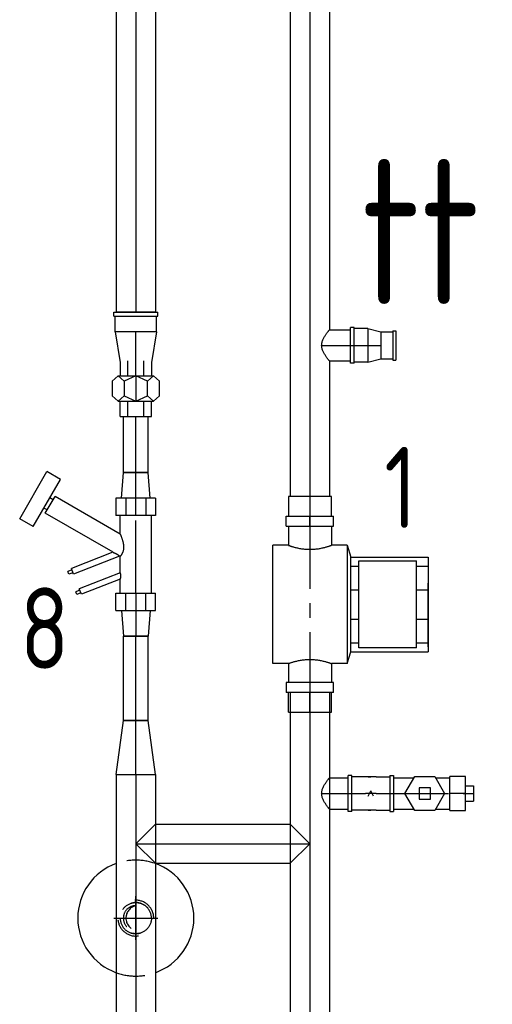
# Model space of a CAD drawing. Extents: x -156717 to 425753, y -51191 to 363295.
# Tile 438 of 502: x 215609 to 216016, y 169838 to 170688. Entities that reach past the tile are written whole.
import ezdxf
from ezdxf.enums import TextEntityAlignment as Align
from ezdxf.lldxf.tags import DXFTag

# ---------------------------------------------------------------- set-up
doc = ezdxf.new("R2010")
doc.units = 0
doc.header["$LTSCALE"] = 50
doc.linetypes.add('CENTER', pattern=[2, 1.25, -0.25, 0.25, -0.25])
doc.linetypes.add('STREEPJES', pattern=[0.1, 0.05, -0.05])
doc.layers.get('0').update_dxf_attribs({"linetype": 'CONTINUOUS'})
for name, color, linetype in [('57LB', 4, 'CONTINUOUS'), ('WL561---_AANVOER_D', 20, 'CONTINUOUS'), ('WL561---_AANVOER_HARTLIJ', 8, 'CONTINUOUS'), ('WL561---_RETOUR_D', 21, 'CONTINUOUS'), ('WL561---_RETOUR_HARTLIJN', 8, 'CONTINUOUS')]:
    doc.layers.add(name, color=color, linetype=linetype)
doc.styles.add('BURO-025', font='ARIAL.TTF', dxfattribs={"height": 125})
doc.styles.add('ISO25', font='ISO', dxfattribs={"width": 0.9})
tags = doc.linetypes.add('CENTER2', pattern=[28.575, 19.05, -3.175, 3.175, -3.175]).pattern_tags.tags
tags[10:11] = [DXFTag(74, 4), DXFTag(75, 0), DXFTag(340, '0'), DXFTag(46, 1.0), DXFTag(50, 0.0), DXFTag(44, 0.0), DXFTag(45, 0.0)]
tags[8:9] = [DXFTag(74, 4), DXFTag(75, 0), DXFTag(340, '0'), DXFTag(46, 1.0), DXFTag(50, 0.0), DXFTag(44, 0.0), DXFTag(45, 0.0)]
tags[6:7] = [DXFTag(74, 4), DXFTag(75, 0), DXFTag(340, '0'), DXFTag(46, 1.0), DXFTag(50, 0.0), DXFTag(44, 0.0), DXFTag(45, 0.0)]
tags[4:5] = [DXFTag(74, 4), DXFTag(75, 0), DXFTag(340, '0'), DXFTag(46, 1.0), DXFTag(50, 0.0), DXFTag(44, 0.0), DXFTag(45, 0.0)]

# ---------------------------------------------------------------- blocks, each defined once
blk = doc.blocks.new('*U781')
at = {"color": 0, "ltscale": 10}
for p, q in [((16.85, 16.85, -3400), (0, 0, -3400)), ((16.85, 16.85, -3400), (133.07, 16.85, -3400)), ((149.92, 0, -3400), (133.07, 16.85, -3400)), ((16.85, -16.85, -3400), (0, 0, -3400)), ((149.92, 0, -3400), (133.07, -16.85, -3400)), ((16.85, -16.85, -3400), (133.07, -16.85, -3400))]:
    blk.add_line(p, q, dxfattribs=at)
at = {"layer": 'WL561---_AANVOER_HARTLIJ', "linetype": 'CENTER2'}
blk.add_line((0, 0, -3400), (149.92, 0, -3400), dxfattribs=at)
at = {"layer": 'WL561---_AANVOER_D', "color": 2, "style": 'BURO-025'}
blk.add_attdef('POSNR', text='', height=125, dxfattribs=at).set_placement((0, 0), align=Align.MIDDLE)
blk = doc.blocks.new('*U932')
at = {"color": 8, "linetype": 'STREEPJES', "ltscale": 10}
blk.add_circle((0, 0, -3389.85), 13.45, dxfattribs=at)
blk.add_circle((0, 0, -3389.85), 13.45, dxfattribs=at)
for centre, radius, start, end in [((0, 0, -3389.85), 13.45, 0, 180), ((0, 0, -3389.85), 10.76, 270, 90), ((-2.55, 0, -3389.85), 11.06, 283.35118, 76.64882), ((0, 0, -3389.85), 13.45, 180, 0)]:
    blk.add_arc(centre, radius, start, end, dxfattribs=at)
at = {"layer": 'WL561---_AANVOER_HARTLIJ', "linetype": 'CENTER2'}
for p, q in [((0, 18.83, -3389.85), (0, -18.83, -3389.85)), ((18.83, 0, -3389.85), (-18.83, 0, -3389.85))]:
    blk.add_line(p, q, dxfattribs=at)
blk.add_circle((0, 0, -3389.85), 0.075, dxfattribs=at)
at = {"layer": 'WL561---_AANVOER_D', "color": 2, "style": 'BURO-025'}
blk.add_attdef('POSNR', text='', height=125, dxfattribs=at).set_placement((0, 0), align=Align.MIDDLE)
blk = doc.blocks.new('*U933')
at = {"color": 2, "ltscale": 10}
for start, end in [(19.6942, 160.3058), (199.6942, 340.3058)]:
    blk.add_arc((0, 0, -3337.07), 50, start, end, dxfattribs=at)
at = {"color": 8, "linetype": 'STREEPJES', "ltscale": 10}
for start, end in [(160.3058, 199.6942), (340.3058, 19.6942)]:
    blk.add_arc((0, 0, -3337.07), 50, start, end, dxfattribs=at)
at = {"layer": 'WL561---_AANVOER_HARTLIJ', "linetype": 'CENTER2'}
for p, q in [((0, 14.91, -3337.07), (0, -14.91, -3337.07)), ((-14.91, 0, -3337.07), (14.91, 0, -3337.07))]:
    blk.add_line(p, q, dxfattribs=at)
at = {"layer": 'WL561---_AANVOER_D', "color": 2, "style": 'BURO-025', "flags": 1}
for tag in ['TYPE', 'FABR']:
    blk.add_attdef(tag, text='', height=125, dxfattribs=at).set_placement((0, 0), align=Align.MIDDLE)
blk = doc.blocks.new('*U934')
at = {"color": 8, "linetype": 'STREEPJES', "ltscale": 10}
for end in [180, 359.82]:
    blk.add_arc((0, 0, -3348.07), 15.45, 0, end, dxfattribs=at)
at = {"layer": 'WL561---_AANVOER_HARTLIJ', "linetype": 'CENTER2'}
blk.add_circle((0, 0, -3348.07), 0.075, dxfattribs=at)
at = {"layer": 'WL561---_AANVOER_D', "color": 2, "style": 'BURO-025'}
blk.add_attdef('POSNR', text='', height=125, dxfattribs=at).set_placement((0, 0), align=Align.MIDDLE)
blk = doc.blocks.new('*U1557')
at = {"color": 0, "ltscale": 10}
for p, q in [((0, 16.85, -3400), (298.11, 16.85, -3400)), ((298.11, 16.85, -3400), (298.11, -16.85, -3400)), ((0, -16.85, -3400), (298.11, -16.85, -3400))]:
    blk.add_line(p, q, dxfattribs=at)
at = {"layer": 'WL561---_RETOUR_HARTLIJN', "linetype": 'CENTER2'}
blk.add_line((0, 0, -3400), (298.11, 0, -3400), dxfattribs=at)
at = {"layer": 'WL561---_RETOUR_D', "color": 2, "style": 'BURO-025'}
blk.add_attdef('POSNR', text='', height=125, dxfattribs=at).set_placement((0, 0), align=Align.MIDDLE)
blk = doc.blocks.new('*U1558')
at = {"color": 2, "ltscale": 10}
for p, q in [((15, 13.45, -3400), (32.68, 13.45, -3400)), ((24.92, 0, -3400), (33.46, 14.79, -3400)), ((33.46, 14.79, -3400), (50.54, 14.79, -3400)), ((50.54, 14.79, -3400), (59.08, 0, -3400)), ((51.32, 13.45, -3400), (63.52, 13.45, -3400)), ((76.97, 14.79, -3400), (63.52, 14.79, -3400)), ((63.52, 0, -3400), (63.52, 14.79, -3400)), ((76.97, 0, -3400), (76.97, 14.79, -3400)), ((33.46, -14.79, -3400), (24.92, 0, -3400)), ((37.24, 4.76, -3400), (37.24, -4.76, -3400)), ((46.76, 4.76, -3400), (37.24, 4.76, -3400)), ((46.76, -4.76, -3400), (46.76, 4.76, -3400)), ((59.08, 0, -3400), (50.54, -14.79, -3400)), ((76.97, 0, -3400), (63.52, 0, -3400)), ((63.52, -14.79, -3400), (63.52, 0, -3400)), ((76.97, 6.73, -3400), (84, 6.73, -3400)), ((76.97, -14.79, -3400), (76.97, 0, -3400)), ((84, 6.73, -3400), (84, -6.73, -3400)), ((37.24, -4.76, -3400), (46.76, -4.76, -3400)), ((76.97, -6.73, -3400), (84, -6.73, -3400)), ((15, -13.45, -3400), (32.68, -13.45, -3400)), ((50.54, -14.79, -3400), (33.46, -14.79, -3400)), ((51.32, -13.45, -3400), (63.52, -13.45, -3400)), ((63.52, -14.79, -3400), (76.97, -14.79, -3400))]:
    blk.add_line(p, q, dxfattribs=at)
at = {"layer": 'WL561---_RETOUR_HARTLIJN', "linetype": 'CENTER'}
blk.add_line((0, 0, -3400), (84, 0, -3400), dxfattribs=at)
blk.add_circle((42, 0, -3400), 0.075, dxfattribs=at)
at = {"layer": 'WL561---_RETOUR_D', "color": 2, "style": 'BURO-025'}
blk.add_attdef('POSNR', text='', height=125, dxfattribs=at).set_placement((0, 0), align=Align.MIDDLE)
at = {"layer": 'WL561---_RETOUR_D', "color": 2, "style": 'BURO-025', "flags": 1}
for tag in ['TYPE', 'FABR']:
    blk.add_attdef(tag, text='', height=125, dxfattribs=at).set_placement((0, 0), align=Align.MIDDLE)
blk = doc.blocks.new('*U1559')
at = {"color": 2, "ltscale": 10}
for p, q in [((-12, 15.45, -3400), (-15, 15.45, -3400)), ((-15, -15.45, -3400), (-15, 15.45, -3400)), ((-12, -15.45, -3400), (-12, 15.45, -3400)), ((0, 14.45, -3400), (-12, 14.45, -3400)), ((0, 14.45, -3400), (9, 14.45, -3400)), ((2.25, 14.45, -3400), (4.5, 14.45, -3400)), ((6.75, 14.45, -3400), (4.5, 14.45, -3400)), ((9, 14.45, -3400), (21, 14.45, -3400)), ((21, 15.45, -3400), (24, 15.45, -3400)), ((21, 15.45, -3400), (21, -15.45, -3400)), ((24, 15.45, -3400), (24, -15.45, -3400)), ((2.25, 2.25, -3400), (4.5, -2.25, -3400)), ((6.75, 2.25, -3400), (4.5, -2.25, -3400)), ((-12, -15.45, -3400), (-15, -15.45, -3400)), ((0, -14.45, -3400), (-12, -14.45, -3400)), ((0, -14.45, -3400), (9, -14.45, -3400)), ((2.25, -14.45, -3400), (4.5, -14.45, -3400)), ((6.75, -14.45, -3400), (4.5, -14.45, -3400)), ((9, -14.45, -3400), (21, -14.45, -3400)), ((21, -15.45, -3400), (24, -15.45, -3400))]:
    blk.add_line(p, q, dxfattribs=at)
at = {"layer": 'WL561---_RETOUR_HARTLIJN', "linetype": 'CENTER'}
blk.add_line((0, 0, -3400), (9, 0, -3400), dxfattribs=at)
at = {"layer": 'WL561---_RETOUR_D', "color": 2, "style": 'BURO-025'}
blk.add_attdef('POSNR', text='', height=125, dxfattribs=at).set_placement((0, 0), align=Align.MIDDLE)
at = {"layer": 'WL561---_RETOUR_D', "color": 2, "style": 'BURO-025', "flags": 1}
blk.add_attdef('FABR', text='', height=125, dxfattribs=at).set_placement((0, 0), align=Align.MIDDLE)
blk = doc.blocks.new('*U1560')
at = {"color": 0, "ltscale": 10}
for p, q in [((6.7, 13.45, -3400), (22.86, 13.45, -3400)), ((6.7, -13.45, -3400), (22.86, -13.45, -3400))]:
    blk.add_line(p, q, dxfattribs=at)
blk.add_spline([(6.65, -13.38, -3400), (6.48, -13.17, -3400), (6.21, -12.83, -3400), (5.84, -12.36, -3400), (5.38, -11.76, -3400), (4.85, -11.04, -3400), (4.24, -10.21, -3400), (3.59, -9.27, -3400), (2.92, -8.23, -3400), (2.25, -7.11, -3400), (1.6, -5.92, -3400), (1.02, -4.67, -3400), (0.55, -3.37, -3400), (0.2, -2.04, -3400), (0.02, -0.68, -3400), (0.02, 0.68, -3400), (0.2, 2.04, -3400), (0.55, 3.37, -3400), (1.02, 4.67, -3400), (1.6, 5.92, -3400), (2.25, 7.11, -3400), (2.92, 8.23, -3400), (3.59, 9.27, -3400), (4.24, 10.21, -3400), (4.85, 11.04, -3400), (5.38, 11.76, -3400), (5.84, 12.36, -3400), (6.21, 12.83, -3400), (6.48, 13.17, -3400), (6.65, 13.38, -3400), (6.7, 13.45, -3400)], degree=3, dxfattribs=at)
at = {"layer": 'WL561---_RETOUR_HARTLIJN', "linetype": 'CENTER2'}
blk.add_line((0, 0, -3400), (37.86, 0, -3400), dxfattribs=at)
at = {"layer": 'WL561---_RETOUR_D', "color": 2, "style": 'BURO-025'}
blk.add_attdef('POSNR', text='', height=125, dxfattribs=at).set_placement((0, 0), align=Align.MIDDLE)
blk = doc.blocks.new('*U1586')
at = {"color": 0, "ltscale": 10}
for p, q in [((0, 16.85, -3400), (46.57, 10.65, -3400)), ((0, 16.85, -3400), (0, -16.85, -3400)), ((46.57, 10.65, -3400), (46.57, -10.65, -3400)), ((0, -16.85, -3400), (46.57, -10.65, -3400))]:
    blk.add_line(p, q, dxfattribs=at)
at = {"layer": 'WL561---_AANVOER_HARTLIJ', "linetype": 'CENTER2'}
blk.add_line((0, 0, -3400), (46.57, 0, -3400), dxfattribs=at)
for centre in [(0, 0, -3400), (46.57, 0, -3400)]:
    blk.add_circle(centre, 0.075, dxfattribs=at)
at = {"layer": 'WL561---_AANVOER_D', "color": 2, "style": 'BURO-025'}
blk.add_attdef('POSNR', text='', height=125, dxfattribs=at).set_placement((0, 0), align=Align.MIDDLE)
blk = doc.blocks.new('*U1587')
at = {"color": 0, "ltscale": 10}
for p, q in [((0, 16.85, -3400), (231.35, 16.85, -3400)), ((0, -16.85, -3400), (0, 16.85, -3400)), ((0, -16.85, -3400), (231.35, -16.85, -3400))]:
    blk.add_line(p, q, dxfattribs=at)
at = {"layer": 'WL561---_AANVOER_HARTLIJ', "linetype": 'CENTER2'}
blk.add_line((0, 0, -3400), (231.35, 0, -3400), dxfattribs=at)
at = {"layer": 'WL561---_AANVOER_D', "color": 2, "style": 'BURO-025'}
blk.add_attdef('POSNR', text='', height=125, dxfattribs=at).set_placement((0, 0), align=Align.MIDDLE)
blk = doc.blocks.new('*U1593')
at = {"color": 0, "ltscale": 10}
for p, q in [((0, 16.85, -3400), (354.43, 16.85, -3400)), ((0, -16.85, -3400), (0, 16.85, -3400)), ((354.43, 16.85, -3400), (354.43, -16.85, -3400)), ((0, -16.85, -3400), (354.43, -16.85, -3400))]:
    blk.add_line(p, q, dxfattribs=at)
at = {"layer": 'WL561---_AANVOER_HARTLIJ', "linetype": 'CENTER2'}
blk.add_line((0, 0, -3400), (354.43, 0, -3400), dxfattribs=at)
at = {"layer": 'WL561---_AANVOER_D', "color": 2, "style": 'BURO-025'}
blk.add_attdef('POSNR', text='', height=125, dxfattribs=at).set_placement((0, 0), align=Align.MIDDLE)
blk = doc.blocks.new('*U1588')
at = {"color": 2, "ltscale": 10}
for p, q in [((0, 15.22, -3400), (4.74, 20.29, -3400)), ((17.26, 20.29, -3400), (4.74, 20.29, -3400)), ((17.26, 20.29, -3400), (22, 15.22, -3400)), ((-11.51, 13.53, -3400), (0, 13.53, -3400)), ((0, 0, -3400), (0, 15.22, -3400)), ((4.74, 10.15, -3400), (0, 15.22, -3400)), ((4.74, 10.15, -3400), (0, 0, -3400)), ((17.26, 10.15, -3400), (4.74, 10.15, -3400)), ((22, 15.22, -3400), (17.26, 10.15, -3400)), ((22, 0, -3400), (17.26, 10.15, -3400)), ((22, 0, -3400), (22, 15.22, -3400)), ((35, 13.53, -3400), (22, 13.53, -3400)), ((35, 6.76, -3400), (35, 13.53, -3400)), ((-13, 6.76, -3400), (0, 6.76, -3400)), ((17.26, -10.15, -3400), (22, 0, -3400)), ((22, 6.76, -3400), (35, 6.76, -3400)), ((22, -15.22, -3400), (22, 0, -3400)), ((35, -6.76, -3400), (35, 6.76, -3400)), ((0, -6.76, -3400), (-13, -6.76, -3400)), ((0, -15.22, -3400), (0, 0, -3400)), ((0, 0, -3400), (4.74, -10.15, -3400)), ((35, -6.76, -3400), (22, -6.76, -3400)), ((35, -13.53, -3400), (35, -6.76, -3400)), ((-11.51, -13.53, -3400), (0, -13.53, -3400)), ((4.74, -10.15, -3400), (0, -15.22, -3400)), ((0, -15.22, -3400), (4.74, -20.29, -3400)), ((4.74, -10.15, -3400), (17.26, -10.15, -3400)), ((22, -15.22, -3400), (17.26, -10.15, -3400)), ((17.26, -20.29, -3400), (22, -15.22, -3400)), ((35, -13.53, -3400), (22, -13.53, -3400)), ((4.74, -20.29, -3400), (17.26, -20.29, -3400))]:
    blk.add_line(p, q, dxfattribs=at)
at = {"layer": 'WL561---_AANVOER_HARTLIJ', "linetype": 'CENTER'}
blk.add_line((0, 0, -3400), (22, 0, -3400), dxfattribs=at)
at = {"layer": 'WL561---_AANVOER_D', "color": 2, "style": 'BURO-025'}
blk.add_attdef('POSNR', text='', height=125, dxfattribs=at).set_placement((0, 0), align=Align.MIDDLE)
at = {"layer": 'WL561---_AANVOER_D', "color": 2, "style": 'BURO-025', "flags": 1}
blk.add_attdef('FABR', text='', height=125, dxfattribs=at).set_placement((0, 0), align=Align.MIDDLE)
blk = doc.blocks.new('*U1592')
at = {"color": 0, "ltscale": 10}
for p, q in [((25, 17.85, -3400), (-1.49, 13.53, -3400)), ((25, 17.85, -3400), (38.6, 17.85, -3400)), ((25, -17.85, -3400), (25, 17.85, -3400)), ((38.6, 18.85, -3400), (42, 18.85, -3400)), ((38.6, 18.85, -3400), (38.6, -18.85, -3400)), ((42, 18.85, -3400), (42, -18.85, -3400)), ((25, -17.85, -3400), (-1.49, -13.53, -3400)), ((25, -17.85, -3400), (38.6, -17.85, -3400)), ((38.6, -18.85, -3400), (42, -18.85, -3400))]:
    blk.add_line(p, q, dxfattribs=at)
at = {"layer": 'WL561---_AANVOER_HARTLIJ', "linetype": 'CENTER2'}
blk.add_line((-13, 0, -3400), (25, 0, -3400), dxfattribs=at)
at = {"layer": 'WL561---_AANVOER_D', "color": 2, "style": 'BURO-025'}
blk.add_attdef('POSNR', text='', height=125, dxfattribs=at).set_placement((0, 0), align=Align.MIDDLE)
blk = doc.blocks.new('*U1859')
at = {"color": 0, "ltscale": 10}
for p, q in [((-12, 15.45, -3400), (-15, 15.45, -3400)), ((-15, -15.45, -3400), (-15, 15.45, -3400)), ((-12, -15.45, -3400), (-12, 15.45, -3400)), ((0, 14.45, -3400), (-12, 14.45, -3400)), ((0, 14.45, -3400), (11, 11.65, -3400)), ((0, 14.45, -3400), (0, -14.45, -3400)), ((11, 11.65, -3400), (21.4, 11.65, -3400)), ((11, 11.65, -3400), (11, -11.65, -3400)), ((21.4, 12.65, -3400), (24, 12.65, -3400)), ((21.4, 12.65, -3400), (21.4, -12.65, -3400)), ((24, 12.65, -3400), (24, -12.65, -3400)), ((-12, -15.45, -3400), (-15, -15.45, -3400)), ((0, -14.45, -3400), (-12, -14.45, -3400)), ((0, -14.45, -3400), (11, -11.65, -3400)), ((11, -11.65, -3400), (21.4, -11.65, -3400)), ((21.4, -12.65, -3400), (24, -12.65, -3400))]:
    blk.add_line(p, q, dxfattribs=at)
at = {"layer": 'WL561---_RETOUR_HARTLIJN', "linetype": 'CENTER2'}
blk.add_line((0, 0, -3400), (11, 0, -3400), dxfattribs=at)
at = {"layer": 'WL561---_RETOUR_D', "color": 2, "style": 'BURO-025'}
blk.add_attdef('POSNR', text='', height=125, dxfattribs=at).set_placement((0, 0), align=Align.MIDDLE)
blk = doc.blocks.new('*U1860')
at = {"color": 0, "ltscale": 10}
for p, q in [((6.7, 13.45, -3400), (24.89, 13.45, -3400)), ((6.7, -13.45, -3400), (24.89, -13.45, -3400))]:
    blk.add_line(p, q, dxfattribs=at)
blk.add_spline([(6.65, -13.38, -3400), (6.48, -13.17, -3400), (6.21, -12.83, -3400), (5.84, -12.36, -3400), (5.38, -11.76, -3400), (4.85, -11.04, -3400), (4.24, -10.21, -3400), (3.59, -9.27, -3400), (2.92, -8.23, -3400), (2.25, -7.11, -3400), (1.6, -5.92, -3400), (1.02, -4.67, -3400), (0.55, -3.37, -3400), (0.2, -2.04, -3400), (0.02, -0.68, -3400), (0.02, 0.68, -3400), (0.2, 2.04, -3400), (0.55, 3.37, -3400), (1.02, 4.67, -3400), (1.6, 5.92, -3400), (2.25, 7.11, -3400), (2.92, 8.23, -3400), (3.59, 9.27, -3400), (4.24, 10.21, -3400), (4.85, 11.04, -3400), (5.38, 11.76, -3400), (5.84, 12.36, -3400), (6.21, 12.83, -3400), (6.48, 13.17, -3400), (6.65, 13.38, -3400), (6.7, 13.45, -3400)], degree=3, dxfattribs=at)
at = {"layer": 'WL561---_RETOUR_HARTLIJN', "linetype": 'CENTER2'}
blk.add_line((0, 0, -3400), (39.89, 0, -3400), dxfattribs=at)
at = {"layer": 'WL561---_RETOUR_D', "color": 2, "style": 'BURO-025'}
blk.add_attdef('POSNR', text='', height=125, dxfattribs=at).set_placement((0, 0), align=Align.MIDDLE)
blk = doc.blocks.new('*U1861')
at = {"color": 0, "ltscale": 10}
for p, q in [((0, 16.85, -3400), (768.65, 16.85, -3400)), ((795.55, 16.85, -3400), (912.53, 16.85, -3400)), ((0, -16.85, -3400), (912.53, -16.85, -3400))]:
    blk.add_line(p, q, dxfattribs=at)
at = {"layer": 'WL561---_RETOUR_HARTLIJN', "linetype": 'CENTER2'}
blk.add_line((0, 0, -3400), (929.53, 0, -3400), dxfattribs=at)
at = {"layer": 'WL561---_RETOUR_D', "color": 2, "style": 'BURO-025'}
blk.add_attdef('POSNR', text='', height=125, dxfattribs=at).set_placement((0, 0), align=Align.MIDDLE)
blk = doc.blocks.new('*U1862')
at = {"color": 2, "ltscale": 10}
for p, q in [((-40.8, 35.2, -3400), (-40.8, 102, -3400)), ((-40.8, 102, -3400), (40.8, 102, -3400)), ((-33.01, 91.8, -3400), (-33.01, 102, -3400)), ((-18.36, 102, -3400), (36.72, 102, -3400)), ((36.72, 102, -3400), (-18.36, 102, -3400)), ((-12.61, 91.8, -3400), (-12.61, 102, -3400)), ((12.61, 91.8, -3400), (12.61, 102, -3400)), ((33.01, 91.8, -3400), (33.01, 102, -3400)), ((40.8, 35.2, -3400), (40.8, 102, -3400)), ((-37.5, 42.2, -3400), (-37.5, 91.8, -3400)), ((37.5, 91.8, -3400), (-37.5, 91.8, -3400)), ((37.5, 91.8, -3400), (37.5, 42.2, -3400)), ((-51, 32, -3400), (-40.8, 35.2, -3400)), ((40.8, 35.2, -3400), (-40.8, 35.2, -3400)), ((37.5, 42.2, -3400), (-37.5, 42.2, -3400)), ((-33.01, 35.2, -3400), (-33.01, 42.2, -3400)), ((-12.61, 35.2, -3400), (-12.61, 42.2, -3400)), ((12.61, 35.2, -3400), (12.61, 42.2, -3400)), ((33.01, 35.2, -3400), (33.01, 42.2, -3400)), ((51, 32, -3400), (40.8, 35.2, -3400)), ((-51, 32, -3400), (-51, 18.54, -3400)), ((-51, 32, -3400), (51, 32, -3400)), ((51, 32, -3400), (51, 18.54, -3400)), ((-76, 18.54, -3400), (-93, 18.54, -3400)), ((-93, 18.54, -3400), (-93, 0, -3400)), ((-67.5, 20.39, -3400), (-76, 20.39, -3400)), ((-76, 0, -3400), (-76, 20.39, -3400)), ((-67.5, 0, -3400), (-67.5, 20.39, -3400)), ((-67.5, 18.54, -3400), (-51, 18.54, -3400)), ((51, 18.54, -3400), (67.5, 18.54, -3400)), ((76, 20.39, -3400), (67.5, 20.39, -3400)), ((67.5, 20.39, -3400), (67.5, 0, -3400)), ((76, 20.39, -3400), (76, 0, -3400)), ((93, 18.54, -3400), (76, 18.54, -3400)), ((93, 0, -3400), (93, 18.54, -3400)), ((-93, 0, -3400), (-76, 0, -3400)), ((-93, 0, -3400), (-93, -18.54, -3400)), ((93, 0, -3400), (76, 0, -3400)), ((93, -18.54, -3400), (93, 0, -3400)), ((-67.5, 0, -3400), (-76, 0, -3400)), ((-76, -20.39, -3400), (-76, 0, -3400)), ((-67.5, -20.39, -3400), (-67.5, 0, -3400)), ((67.5, 0, -3400), (76, 0, -3400)), ((67.5, 0, -3400), (67.5, -20.39, -3400)), ((76, 0, -3400), (76, -20.39, -3400)), ((-93, -18.54, -3400), (-76, -18.54, -3400)), ((-67.5, -20.39, -3400), (-76, -20.39, -3400)), ((-67.5, -18.54, -3400), (-51, -18.54, -3400)), ((-51, -18.54, -3400), (-51, -32, -3400)), ((51, -18.54, -3400), (67.5, -18.54, -3400)), ((51, -18.54, -3400), (51, -32, -3400)), ((67.5, -20.39, -3400), (76, -20.39, -3400)), ((93, -18.54, -3400), (76, -18.54, -3400)), ((51, -32, -3400), (-51, -32, -3400))]:
    blk.add_line(p, q, dxfattribs=at)
for points in [[(-50.97, -18.44, -3400), (-50.86, -18.16, -3400), (-50.7, -17.68, -3400), (-50.47, -17.03, -3400), (-50.2, -16.21, -3400), (-49.89, -15.21, -3400), (-49.55, -14.06, -3400), (-49.2, -12.77, -3400), (-48.85, -11.35, -3400), (-48.51, -9.8, -3400), (-48.21, -8.16, -3400), (-47.95, -6.44, -3400), (-47.74, -4.65, -3400), (-47.6, -2.81, -3400), (-47.52, -0.94, -3400), (-47.52, 0.94, -3400), (-47.6, 2.81, -3400), (-47.74, 4.65, -3400), (-47.95, 6.44, -3400), (-48.21, 8.16, -3400), (-48.51, 9.8, -3400), (-48.85, 11.35, -3400), (-49.2, 12.77, -3400), (-49.55, 14.06, -3400), (-49.89, 15.21, -3400), (-50.2, 16.21, -3400), (-50.47, 17.03, -3400), (-50.7, 17.68, -3400), (-50.86, 18.16, -3400), (-50.97, 18.44, -3400), (-51, 18.54, -3400)], [(50.97, -18.44, -3400), (50.86, -18.16, -3400), (50.7, -17.68, -3400), (50.47, -17.03, -3400), (50.2, -16.21, -3400), (49.89, -15.21, -3400), (49.55, -14.06, -3400), (49.2, -12.77, -3400), (48.85, -11.35, -3400), (48.51, -9.8, -3400), (48.21, -8.16, -3400), (47.95, -6.44, -3400), (47.74, -4.65, -3400), (47.6, -2.81, -3400), (47.52, -0.94, -3400), (47.52, 0.94, -3400), (47.6, 2.81, -3400), (47.74, 4.65, -3400), (47.95, 6.44, -3400), (48.21, 8.16, -3400), (48.51, 9.8, -3400), (48.85, 11.35, -3400), (49.2, 12.77, -3400), (49.55, 14.06, -3400), (49.89, 15.21, -3400), (50.2, 16.21, -3400), (50.47, 17.03, -3400), (50.7, 17.68, -3400), (50.86, 18.16, -3400), (50.97, 18.44, -3400), (51, 18.54, -3400)]]:
    blk.add_spline(points, degree=3, dxfattribs=at)
at = {"layer": 'WL561---_RETOUR_HARTLIJN', "linetype": 'CENTER'}
blk.add_line((-76, 0, -3400), (76, 0, -3400), dxfattribs=at)
at = {"layer": 'WL561---_RETOUR_D', "color": 2, "style": 'BURO-025'}
blk.add_attdef('POSNR', text='', height=125, dxfattribs=at).set_placement((0, 0), align=Align.MIDDLE)
at = {"layer": 'WL561---_RETOUR_D', "color": 2, "style": 'BURO-025', "flags": 1}
for tag in ['TYPE', 'FABR']:
    blk.add_attdef(tag, text='', height=125, dxfattribs=at).set_placement((0, 0), align=Align.MIDDLE)
blk = doc.blocks.new('*U2158')
at = {"color": 0, "ltscale": 10}
for p, q in [((0, 10.65, -3400), (72.8, 10.65, -3400)), ((0, -10.65, -3400), (0, 10.65, -3400)), ((72.8, 10.65, -3400), (72.8, -10.65, -3400)), ((0, -10.65, -3400), (72.8, -10.65, -3400))]:
    blk.add_line(p, q, dxfattribs=at)
at = {"layer": 'WL561---_AANVOER_HARTLIJ', "linetype": 'CENTER2'}
blk.add_line((0, 0, -3400), (72.8, 0, -3400), dxfattribs=at)
at = {"layer": 'WL561---_AANVOER_D', "color": 2, "style": 'BURO-025'}
blk.add_attdef('POSNR', text='', height=125, dxfattribs=at).set_placement((0, 0), align=Align.MIDDLE)
blk = doc.blocks.new('*U2159')
at = {"color": 2, "ltscale": 10}
for p, q in [((23.96, 88.4, -3400), (30.66, 100, -3400)), ((30.66, 100, -3400), (71.27, 76.55, -3400)), ((23.96, 88.4, -3400), (64.57, 64.95, -3400)), ((1.68, 19.65, -3400), (35.34, 77.96, -3400)), ((35.34, 77.96, -3400), (49.84, 69.58, -3400)), ((38.24, 76.28, -3400), (39.91, 79.18, -3400)), ((64.57, 64.95, -3400), (71.27, 76.55, -3400)), ((17.44, 13.45, -3400), (49.84, 69.58, -3400)), ((46.94, 71.26, -3400), (48.62, 74.16, -3400)), ((-34.67, 50.79, -3400), (-32.33, 51.71, -3400)), ((-30.95, 48.2, -3400), (-32.33, 51.71, -3400)), ((-17.25, 57.62, -3400), (-14.91, 58.54, -3400)), ((-15.87, 54.12, -3400), (-17.25, 57.62, -3400)), ((-17.04, 53.66, -3400), (-12.36, 55.49, -3400)), ((-1.53, 14.1, -3400), (-17.04, 53.66, -3400)), ((-13.53, 55.03, -3400), (-14.91, 58.54, -3400)), ((1.69, 19.67, -3400), (-12.36, 55.49, -3400)), ((-33.29, 47.28, -3400), (-34.67, 50.79, -3400)), ((-34.46, 46.83, -3400), (-29.78, 48.66, -3400)), ((-21.37, 13.45, -3400), (-34.46, 46.83, -3400)), ((-15.98, 13.45, -3400), (-29.78, 48.66, -3400)), ((-48.5, 17.08, -3400), (-33.5, 17.08, -3400)), ((-48.5, 17.08, -3400), (-48.5, 8.54, -3400)), ((-33.5, 17.08, -3400), (-33.5, 8.54, -3400)), ((48.5, 17.08, -3400), (33.5, 17.08, -3400)), ((33.5, 8.54, -3400), (33.5, 17.08, -3400)), ((48.5, 8.54, -3400), (48.5, 17.08, -3400)), ((-48.5, 8.54, -3400), (-33.5, 8.54, -3400)), ((-48.5, 8.54, -3400), (-48.5, -8.54, -3400)), ((-33.5, 13.45, -3400), (-21.37, 13.45, -3400)), ((-33.5, 8.54, -3400), (-33.5, -8.54, -3400)), ((-15.99, 13.45, -3400), (-1.91, 13.45, -3400)), ((-1.91, 13.45, -3400), (-1.53, 14.1, -3400)), ((17.37, 13.45, -3400), (33.5, 13.45, -3400)), ((48.5, 8.54, -3400), (33.5, 8.54, -3400)), ((33.5, -8.54, -3400), (33.5, 8.54, -3400)), ((48.5, -8.54, -3400), (48.5, 8.54, -3400)), ((-48.5, -8.54, -3400), (-33.5, -8.54, -3400)), ((-48.5, -8.54, -3400), (-48.5, -17.08, -3400)), ((-33.5, -8.54, -3400), (-33.5, -17.08, -3400)), ((-33.5, -13.45, -3400), (33.5, -13.45, -3400)), ((48.5, -8.54, -3400), (33.5, -8.54, -3400)), ((33.5, -17.08, -3400), (33.5, -8.54, -3400)), ((48.5, -17.08, -3400), (48.5, -8.54, -3400)), ((-48.5, -17.08, -3400), (-33.5, -17.08, -3400)), ((48.5, -17.08, -3400), (33.5, -17.08, -3400))]:
    blk.add_line(p, q, dxfattribs=at)
for points in [[(1.68, 19.65, -3400), (1.66, 19.59, -3400), (1.63, 19.5, -3400), (1.58, 19.37, -3400), (1.52, 19.21, -3400), (1.45, 19.02, -3400), (1.37, 18.8, -3400), (1.28, 18.56, -3400), (1.17, 18.3, -3400), (1.06, 18.03, -3400), (0.93, 17.74, -3400), (0.79, 17.45, -3400), (0.65, 17.15, -3400), (0.5, 16.86, -3400), (0.34, 16.57, -3400), (0.18, 16.29, -3400), (0.01, 16.01, -3400), (-0.16, 15.76, -3400), (-0.32, 15.52, -3400), (-0.49, 15.29, -3400), (-0.64, 15.08, -3400), (-0.79, 14.9, -3400), (-0.94, 14.73, -3400), (-1.07, 14.58, -3400), (-1.18, 14.45, -3400), (-1.29, 14.34, -3400), (-1.37, 14.26, -3400), (-1.44, 14.19, -3400), (-1.49, 14.14, -3400), (-1.52, 14.11, -3400), (-1.53, 14.1, -3400)], [(-15.99, 13.45, -3400), (-16.03, 13.44, -3400), (-16.09, 13.43, -3400), (-16.18, 13.41, -3400), (-16.29, 13.39, -3400), (-16.43, 13.37, -3400), (-16.59, 13.35, -3400), (-16.77, 13.33, -3400), (-16.97, 13.3, -3400), (-17.18, 13.28, -3400), (-17.41, 13.26, -3400), (-17.66, 13.24, -3400), (-17.91, 13.23, -3400), (-18.18, 13.22, -3400), (-18.45, 13.21, -3400), (-18.72, 13.21, -3400), (-18.99, 13.22, -3400), (-19.26, 13.23, -3400), (-19.53, 13.24, -3400), (-19.79, 13.26, -3400), (-20.04, 13.28, -3400), (-20.27, 13.3, -3400), (-20.49, 13.33, -3400), (-20.68, 13.35, -3400), (-20.86, 13.37, -3400), (-21.01, 13.39, -3400), (-21.14, 13.41, -3400), (-21.24, 13.43, -3400), (-21.31, 13.44, -3400), (-21.36, 13.45, -3400), (-21.37, 13.45, -3400)], [(17.37, 13.42, -3400), (17.18, 13.34, -3400), (16.86, 13.21, -3400), (16.41, 13.04, -3400), (15.86, 12.82, -3400), (15.19, 12.57, -3400), (14.44, 12.29, -3400), (13.59, 12, -3400), (12.68, 11.71, -3400), (11.71, 11.42, -3400), (10.7, 11.15, -3400), (9.66, 10.92, -3400), (8.62, 10.73, -3400), (7.58, 10.6, -3400), (6.57, 10.53, -3400), (5.59, 10.53, -3400), (4.66, 10.6, -3400), (3.77, 10.73, -3400), (2.95, 10.92, -3400), (2.18, 11.15, -3400), (1.48, 11.42, -3400), (0.84, 11.71, -3400), (0.27, 12, -3400), (-0.24, 12.29, -3400), (-0.68, 12.57, -3400), (-1.05, 12.82, -3400), (-1.36, 13.04, -3400), (-1.6, 13.21, -3400), (-1.77, 13.34, -3400), (-1.87, 13.42, -3400), (-1.91, 13.45, -3400)]]:
    blk.add_spline(points, degree=3, dxfattribs=at)
at = {"layer": 'WL561---_AANVOER_HARTLIJ', "linetype": 'CENTER'}
blk.add_line((-33.5, 0, -3400), (33.5, 0, -3400), dxfattribs=at)
at = {"layer": 'WL561---_AANVOER_D', "color": 2, "style": 'BURO-025'}
blk.add_attdef('POSNR', text='', height=125, dxfattribs=at).set_placement((0, 0), align=Align.MIDDLE)
at = {"layer": 'WL561---_AANVOER_D', "color": 2, "style": 'BURO-025', "flags": 1}
for tag in ['TYPE', 'FABR']:
    blk.add_attdef(tag, text='', height=125, dxfattribs=at).set_placement((0, 0), align=Align.MIDDLE)
blk = doc.blocks.new('*U2160')
at = {"color": 0, "ltscale": 10}
for p, q in [((15, 12.32, -3400), (37.06, 10.65, -3400)), ((37.06, 10.65, -3400), (37.06, -10.65, -3400)), ((15, -12.32, -3400), (37.06, -10.65, -3400))]:
    blk.add_line(p, q, dxfattribs=at)
at = {"layer": 'WL561---_AANVOER_HARTLIJ', "linetype": 'CENTER2'}
blk.add_line((0, 0, -3400), (37.06, 0, -3400), dxfattribs=at)
for centre in [(0, 0, -3400), (37.06, 0, -3400)]:
    blk.add_circle(centre, 0.075, dxfattribs=at)
at = {"layer": 'WL561---_AANVOER_D', "color": 2, "style": 'BURO-025'}
blk.add_attdef('POSNR', text='', height=125, dxfattribs=at).set_placement((0, 0), align=Align.MIDDLE)
blk = doc.blocks.new('*U2161')
at = {"color": 0, "ltscale": 10}
for p, q in [((15, 12.32, -3400), (37.06, 10.65, -3400)), ((37.06, 10.65, -3400), (37.06, -10.65, -3400)), ((15, -12.32, -3400), (37.06, -10.65, -3400))]:
    blk.add_line(p, q, dxfattribs=at)
at = {"layer": 'WL561---_AANVOER_HARTLIJ', "linetype": 'CENTER2'}
blk.add_line((0, 0, -3400), (37.06, 0, -3400), dxfattribs=at)
for centre in [(0, 0, -3400), (37.06, 0, -3400)]:
    blk.add_circle(centre, 0.075, dxfattribs=at)
at = {"layer": 'WL561---_AANVOER_D', "color": 2, "style": 'BURO-025'}
blk.add_attdef('POSNR', text='', height=125, dxfattribs=at).set_placement((0, 0), align=Align.MIDDLE)
blk = doc.blocks.new('*U2162')
at = {"color": 0, "ltscale": 10}
for p, q in [((0, 10.65, -3400), (48.37, 10.65, -3400)), ((0, -10.65, -3400), (0, 10.65, -3400)), ((48.37, 10.65, -3400), (48.37, -10.65, -3400)), ((0, -10.65, -3400), (48.37, -10.65, -3400))]:
    blk.add_line(p, q, dxfattribs=at)
at = {"layer": 'WL561---_AANVOER_HARTLIJ', "linetype": 'CENTER2'}
blk.add_line((0, 0, -3400), (48.37, 0, -3400), dxfattribs=at)
at = {"layer": 'WL561---_AANVOER_D', "color": 2, "style": 'BURO-025'}
blk.add_attdef('POSNR', text='', height=125, dxfattribs=at).set_placement((0, 0), align=Align.MIDDLE)

msp = doc.modelspace()

# ---------------------------------------------------------------- block references
at = {"layer": 'WL561---_AANVOER_D'}
for name, p, rotation in [('*U1593', (215708.6382, 170789.9404, 3400), 270), ('*U1592', (215708.6382, 170393.50611, 3400), 90), ('*U1588', (215708.6382, 170380.50611, 3400), 270), ('*U2162', (215708.6382, 170297.1397, 3400), 90), ('*U2159', (215708.6382, 170226.5797, 3400), 90), ('*U2161', (215708.6382, 170260.0797, 3400), 90), ('*U2160', (215708.6382, 170193.0797, 3400), 270), ('*U2158', (215708.6382, 170083.22017, 3400), 90), ('*U1586', (215708.6382, 170036.65017, 3400), 90), ('*U1587', (215708.6382, 170036.65017, 3400), 270), ('*U933', (215708.6382, 169912.72515, 3337.073), 90), ('*U932', (215708.6382, 169912.72515, 3389.85012), 180)]:
    msp.add_blockref(name, p, dxfattribs=dict(at, rotation=rotation))
for name, p in [('*U781', (215708.6382, 169976.84848, 3400)), ('*U934', (215708.6382, 169912.72515, 3348.073))]:
    msp.add_blockref(name, p, dxfattribs=at)
at = {"layer": 'WL561---_RETOUR_D'}
for name, p, rotation in [('*U1861', (215858.56032, 171188.86204, 3400), 270), ('*U1862', (215858.56032, 170183.33541, 3400), 270), ('*U1557', (215858.56032, 170107.33541, 3400), 270), ('*U1559', (215915.56774, 170020.2211, 3400), 180)]:
    msp.add_blockref(name, p, dxfattribs=dict(at, rotation=rotation))
for name, p in [('*U1860', (215868.7102, 170406.75751, 3400)), ('*U1859', (215908.59785, 170406.75751, 3400)), ('*U1560', (215868.7102, 170020.2211, 3400)), ('*U1558', (215915.56774, 170020.2211, 3400))]:
    msp.add_blockref(name, p, dxfattribs=at)

# ---------------------------------------------------------------- texts
at = {"layer": '57LB', "color": 2, "linetype": 'Continuous', "style": 'ISO25', "width": 0.9}
for s, height, p in [('tt', 125, (215902.1107, 170442.53111)), ('1', 70, (215922.60499, 170249.24672)), ('8', 70, (215608.71119, 170127.82119))]:
    msp.add_text(s, height=height, dxfattribs=at).set_placement(p)

doc.saveas('drawing.dxf')
